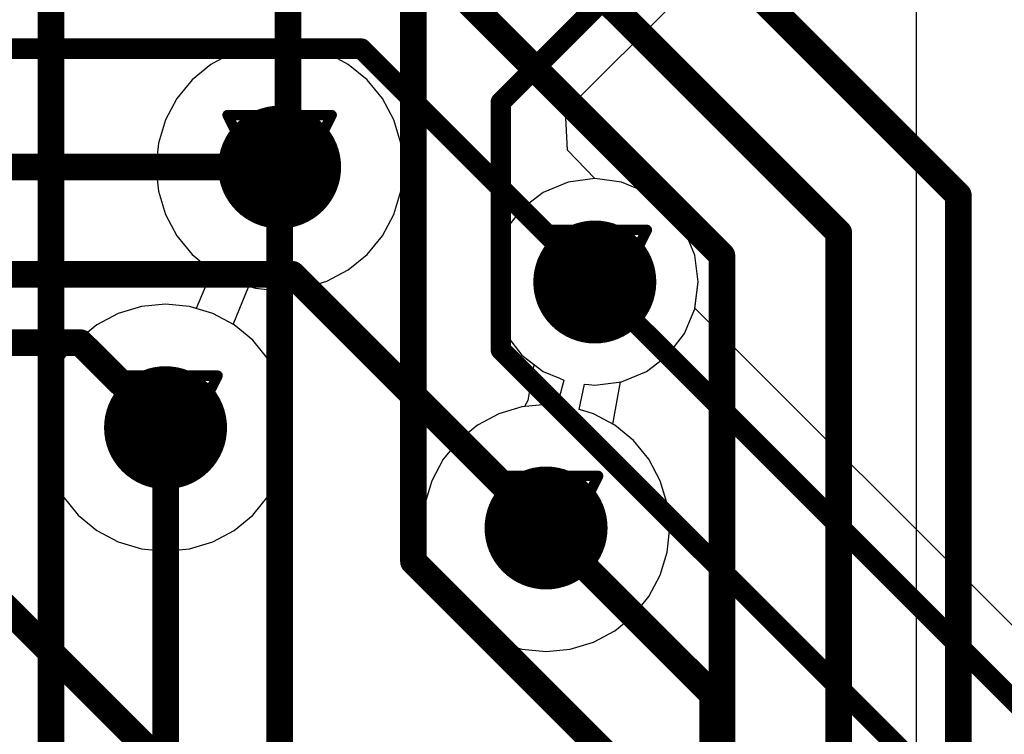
# Model space of a CAD drawing. Header units: millimetres. Extents: x 138 to 555, y 26 to 334.
# Tile 608 of 656: x 361.66 to 366.46, y 216.72 to 220.21. Entities that reach past the tile are written whole.
import ezdxf

# ---------------------------------------------------------------- set-up
doc = ezdxf.new("R2010")
doc.units = ezdxf.units.MM
for name, color, linetype in [('BottomLayer', 5, 'Continuous'), ('DrillDrawing', 1, 'Continuous'), ('MidLayer1', 16, 'Continuous'), ('MidLayer2', 76, 'Continuous'), ('MidLayer3', 90, 'Continuous'), ('MidLayer4', 156, 'Continuous'), ('MultiLayer', 9, 'Continuous'), ('TopLayer', 1, 'Continuous'), ('ViaHoleLayer', 16, 'Continuous')]:
    doc.layers.add(name, color=color, linetype=linetype)

msp = doc.modelspace()

# ---------------------------------------------------------------- linework, layer by layer
at = {"layer": 'BottomLayer'}
for p, q in [((364.3246, 219.7632), (364.9063, 220.3449)), ((364.3341, 219.5723), (364.3246, 219.7632)), ((364.4668, 219.4341), (364.3341, 219.5723)), ((364.5974, 219.417), (364.4668, 219.4341)), ((364.719, 219.3666), (364.5974, 219.417)), ((364.8234, 219.2864), (364.719, 219.3666)), ((364.9036, 219.182), (364.8234, 219.2864)), ((364.954, 219.0603), (364.9036, 219.182)), ((364.9712, 218.9298), (364.954, 219.0603)), ((364.9544, 218.8027), (364.9712, 218.9298)), ((366.9709, 216.7862), (364.9544, 218.8027))]:
    msp.add_line(p, q, dxfattribs=at)
for points, const_width in [([(363.5823, 217.5655), (363.5823, 222.0836)], 0.13), ([(362.9707, 219.5316), (362.9707, 221.7529)], 0.13), ([(364.0087, 219.8078), (364.726, 220.5251)], 0.1), ([(361.8145, 212.2115), (361.8145, 220.3664)], 0.13), ([(364.0087, 218.5988), (364.0087, 219.8078)], 0.1), ([(362.9294, 219.4903), (362.9707, 219.5316)], 0.13), ([(362.9294, 215.7983), (362.9294, 219.4903)], 0.13), ([(364.4668, 218.9298), (366.7907, 216.606)], 0.1), ([(364.0087, 218.5988), (366.3993, 216.2082)], 0.1), ([(362.3731, 212.2906), (362.3731, 218.2188)], 0.13), ([(364.2291, 217.7294), (365.0417, 216.9168)], 0.13), ([(363.5823, 217.5655), (364.6412, 216.5065)], 0.13), ([(365.0417, 211.7247), (365.0417, 216.9168)], 0.13)]:
    msp.add_lwpolyline(points, dxfattribs=dict(at, const_width=const_width))
for points, const_width in [([(363.9837, 219.8078, 1), (364.0337, 219.8078, 1)], 0.05), ([(363.9837, 219.8078, 1), (364.0337, 219.8078, 1)], 0.05), ([(362.7794, 219.4903, 1), (363.0794, 219.4903, 1)], 0.3), ([(362.9382, 219.5316, 1), (363.0032, 219.5316, 1)], 0.065), ([(362.9382, 219.5316, 1), (363.0032, 219.5316, 1)], 0.065), ([(362.8969, 219.4903, 1), (362.9619, 219.4903, 1)], 0.065), ([(362.8969, 219.4903, 1), (362.9619, 219.4903, 1)], 0.065), ([(364.3168, 218.9298, 1), (364.6168, 218.9298, 1)], 0.3), ([(364.4418, 218.9298, 1), (364.4918, 218.9298, 1)], 0.05), ([(363.9837, 218.5988, 1), (364.0337, 218.5988, 1)], 0.05), ([(363.9837, 218.5988, 1), (364.0337, 218.5988, 1)], 0.05), ([(362.2231, 218.2188, 1), (362.5231, 218.2188, 1)], 0.3), ([(362.3406, 218.2188, 1), (362.4056, 218.2188, 1)], 0.065), ([(364.0791, 217.7294, 1), (364.3791, 217.7294, 1)], 0.3), ([(364.1966, 217.7294, 1), (364.2616, 217.7294, 1)], 0.065), ([(363.5498, 217.5655, 1), (363.6148, 217.5655, 1)], 0.065), ([(363.5498, 217.5655, 1), (363.6148, 217.5655, 1)], 0.065), ([(365.0092, 216.9168, 1), (365.0742, 216.9168, 1)], 0.065), ([(365.0092, 216.9168, 1), (365.0742, 216.9168, 1)], 0.065)]:
    msp.add_lwpolyline(points, format="xyb", close=True, dxfattribs=dict(at, const_width=const_width))
at = {"layer": 'DrillDrawing', "const_width": 0.0508}
for points in [[(362.6754, 219.7443), (363.1834, 219.7443)], [(362.6754, 219.7443), (362.9294, 219.2363)], [(362.9294, 219.2363), (363.1834, 219.7443)], [(362.777, 219.6427), (363.0818, 219.6427)], [(362.777, 219.6427), (362.9294, 219.3379)], [(362.9294, 219.3379), (363.0818, 219.6427)], [(364.2128, 219.1838), (364.7208, 219.1838)], [(364.2128, 219.1838), (364.4668, 218.6758)], [(364.4668, 218.6758), (364.7208, 219.1838)], [(364.3144, 219.0822), (364.6192, 219.0822)], [(364.3144, 219.0822), (364.4668, 218.7774)], [(364.4668, 218.7774), (364.6192, 219.0822)], [(362.1191, 218.4728), (362.6271, 218.4728)], [(362.1191, 218.4728), (362.3731, 217.9648)], [(362.3731, 217.9648), (362.6271, 218.4728)], [(362.2207, 218.3712), (362.5255, 218.3712)], [(362.2207, 218.3712), (362.3731, 218.0664)], [(362.3731, 218.0664), (362.5255, 218.3712)], [(363.9751, 217.9834), (364.4831, 217.9834)], [(363.9751, 217.9834), (364.2291, 217.4754)], [(364.2291, 217.4754), (364.4831, 217.9834)], [(364.0767, 217.8818), (364.3815, 217.8818)], [(364.0767, 217.8818), (364.2291, 217.577)], [(364.2291, 217.577), (364.3815, 217.8818)]]:
    msp.add_lwpolyline(points, dxfattribs=at)
at = {"layer": 'DrillDrawing', "const_width": 0.0254}
for points in [[(362.6627, 219.7443, 1), (362.6881, 219.7443, 1)], [(362.6627, 219.7443, 1), (362.6881, 219.7443, 1)], [(363.1707, 219.7443, 1), (363.1961, 219.7443, 1)], [(363.1707, 219.7443, 1), (363.1961, 219.7443, 1)], [(362.7643, 219.6427, 1), (362.7897, 219.6427, 1)], [(362.7643, 219.6427, 1), (362.7897, 219.6427, 1)], [(363.0691, 219.6427, 1), (363.0945, 219.6427, 1)], [(363.0691, 219.6427, 1), (363.0945, 219.6427, 1)], [(362.9167, 219.3379, 1), (362.9421, 219.3379, 1)], [(362.9167, 219.3379, 1), (362.9421, 219.3379, 1)], [(362.9167, 219.2363, 1), (362.9421, 219.2363, 1)], [(362.9167, 219.2363, 1), (362.9421, 219.2363, 1)], [(364.2001, 219.1838, 1), (364.2255, 219.1838, 1)], [(364.2001, 219.1838, 1), (364.2255, 219.1838, 1)], [(364.7081, 219.1838, 1), (364.7335, 219.1838, 1)], [(364.7081, 219.1838, 1), (364.7335, 219.1838, 1)], [(364.3017, 219.0822, 1), (364.3271, 219.0822, 1)], [(364.3017, 219.0822, 1), (364.3271, 219.0822, 1)], [(364.6065, 219.0822, 1), (364.6319, 219.0822, 1)], [(364.6065, 219.0822, 1), (364.6319, 219.0822, 1)], [(364.4541, 218.7774, 1), (364.4795, 218.7774, 1)], [(364.4541, 218.7774, 1), (364.4795, 218.7774, 1)], [(364.4541, 218.6758, 1), (364.4795, 218.6758, 1)], [(364.4541, 218.6758, 1), (364.4795, 218.6758, 1)], [(362.1064, 218.4728, 1), (362.1318, 218.4728, 1)], [(362.1064, 218.4728, 1), (362.1318, 218.4728, 1)], [(362.6144, 218.4728, 1), (362.6398, 218.4728, 1)], [(362.6144, 218.4728, 1), (362.6398, 218.4728, 1)], [(362.208, 218.3712, 1), (362.2334, 218.3712, 1)], [(362.208, 218.3712, 1), (362.2334, 218.3712, 1)], [(362.5128, 218.3712, 1), (362.5382, 218.3712, 1)], [(362.5128, 218.3712, 1), (362.5382, 218.3712, 1)], [(362.3604, 218.0664, 1), (362.3858, 218.0664, 1)], [(362.3604, 218.0664, 1), (362.3858, 218.0664, 1)], [(362.3604, 217.9648, 1), (362.3858, 217.9648, 1)], [(362.3604, 217.9648, 1), (362.3858, 217.9648, 1)], [(363.9624, 217.9834, 1), (363.9878, 217.9834, 1)], [(363.9624, 217.9834, 1), (363.9878, 217.9834, 1)], [(364.4704, 217.9834, 1), (364.4958, 217.9834, 1)], [(364.4704, 217.9834, 1), (364.4958, 217.9834, 1)], [(364.064, 217.8818, 1), (364.0894, 217.8818, 1)], [(364.064, 217.8818, 1), (364.0894, 217.8818, 1)], [(364.3688, 217.8818, 1), (364.3942, 217.8818, 1)], [(364.3688, 217.8818, 1), (364.3942, 217.8818, 1)], [(364.2164, 217.577, 1), (364.2418, 217.577, 1)], [(364.2164, 217.577, 1), (364.2418, 217.577, 1)], [(364.2164, 217.4754, 1), (364.2418, 217.4754, 1)], [(364.2164, 217.4754, 1), (364.2418, 217.4754, 1)]]:
    msp.add_lwpolyline(points, format="xyb", close=True, dxfattribs=at)
at = {"layer": 'MidLayer1'}
for p, q in [((366.0337, 231.1518), (366.0338, 215.551)), ((362.8118, 220.0816), (362.6987, 220.0473)), ((362.9294, 220.0932), (362.8118, 220.0816)), ((363.047, 220.0816), (362.9294, 220.0932)), ((363.1601, 220.0473), (363.047, 220.0816)), ((362.6987, 220.0473), (362.5944, 219.9916)), ((363.2643, 219.9916), (363.1601, 220.0473)), ((362.5944, 219.9916), (362.5031, 219.9166)), ((363.3557, 219.9166), (363.2643, 219.9916)), ((362.5031, 219.9166), (362.4281, 219.8252)), ((363.4307, 219.8252), (363.3557, 219.9166)), ((362.4281, 219.8252), (362.3724, 219.721)), ((363.4864, 219.721), (363.4307, 219.8252)), ((362.3724, 219.721), (362.3381, 219.6079)), ((363.5207, 219.6079), (363.4864, 219.721)), ((362.3381, 219.6079), (362.3265, 219.4903)), ((363.5323, 219.4903), (363.5207, 219.6079)), ((362.3265, 219.4903), (362.3381, 219.3726)), ((363.5207, 219.3726), (363.5323, 219.4903)), ((364.4668, 219.4341), (364.3363, 219.417)), ((364.5974, 219.417), (364.4668, 219.4341)), ((364.3363, 219.417), (364.2147, 219.3666)), ((364.719, 219.3666), (364.5974, 219.417)), ((362.3381, 219.3726), (362.3724, 219.2595)), ((363.4864, 219.2595), (363.5207, 219.3726)), ((364.2147, 219.3666), (364.1102, 219.2864)), ((364.8234, 219.2864), (364.719, 219.3666)), ((364.1102, 219.2864), (364.0301, 219.182)), ((364.9036, 219.182), (364.8234, 219.2864)), ((362.3724, 219.2595), (362.4281, 219.1553)), ((363.4307, 219.1553), (363.4864, 219.2595)), ((362.4281, 219.1553), (362.5031, 219.064)), ((363.3557, 219.064), (363.4307, 219.1553)), ((364.0301, 219.182), (363.9797, 219.0603)), ((364.954, 219.0603), (364.9036, 219.182)), ((362.5031, 219.064), (362.5944, 218.989)), ((363.2643, 218.989), (363.3557, 219.064)), ((363.9797, 219.0603), (363.9625, 218.9298)), ((364.9712, 218.9298), (364.954, 219.0603)), ((362.5944, 218.989), (362.6987, 218.9333)), ((363.1601, 218.9333), (363.2643, 218.989)), ((362.6987, 218.9333), (362.8118, 218.899)), ((363.047, 218.899), (363.1601, 218.9333)), ((363.9625, 218.9298), (363.9797, 218.7993)), ((364.954, 218.7993), (364.9712, 218.9298)), ((362.8118, 218.899), (362.9294, 218.8874)), ((362.9294, 218.8874), (363.047, 218.899)), ((362.2554, 218.8102), (362.1423, 218.7759)), ((362.3731, 218.8217), (362.2554, 218.8102)), ((362.4907, 218.8102), (362.3731, 218.8217)), ((362.6038, 218.7759), (362.4907, 218.8102)), ((362.1423, 218.7759), (362.0381, 218.7201)), ((362.708, 218.7201), (362.6038, 218.7759)), ((363.9797, 218.7993), (364.0301, 218.6777)), ((364.9036, 218.6777), (364.954, 218.7993)), ((362.0381, 218.7201), (361.9468, 218.6452)), ((362.7994, 218.6452), (362.708, 218.7201)), ((364.0301, 218.6777), (364.1102, 218.5732)), ((364.8234, 218.5732), (364.9036, 218.6777)), ((361.9468, 218.6452), (361.8718, 218.5538)), ((362.8744, 218.5538), (362.7994, 218.6452)), ((364.1102, 218.5732), (364.2147, 218.4931)), ((364.719, 218.4931), (364.8234, 218.5732)), ((361.8718, 218.5538), (361.8161, 218.4496)), ((362.9301, 218.4496), (362.8744, 218.5538)), ((364.2147, 218.4931), (364.2941, 218.4602)), ((364.5974, 218.4427), (364.719, 218.4931)), ((361.8161, 218.4496), (361.7818, 218.3365)), ((362.9644, 218.3365), (362.9301, 218.4496)), ((364.3152, 218.4514), (364.284, 218.3269)), ((364.2941, 218.4602), (364.3152, 218.4514)), ((364.3904, 218.3075), (364.4173, 218.432)), ((364.4173, 218.432), (364.4371, 218.4294)), ((364.4371, 218.4294), (364.4668, 218.4255)), ((364.4668, 218.4255), (364.5974, 218.4427)), ((361.7818, 218.3365), (361.7702, 218.2188)), ((362.976, 218.2188), (362.9644, 218.3365)), ((364.2291, 218.3323), (364.1115, 218.3207)), ((364.2673, 218.3285), (364.2291, 218.3323)), ((364.284, 218.3269), (364.2673, 218.3285)), ((363.9984, 218.2864), (363.8942, 218.2307)), ((364.1115, 218.3207), (363.9984, 218.2864)), ((364.4087, 218.3019), (364.3904, 218.3075)), ((364.4598, 218.2864), (364.4087, 218.3019)), ((364.5641, 218.2307), (364.4598, 218.2864)), ((363.8942, 218.2307), (363.8028, 218.1557)), ((364.6554, 218.1557), (364.5641, 218.2307)), ((361.7702, 218.2188), (361.7818, 218.1012)), ((362.9644, 218.1012), (362.976, 218.2188)), ((363.8028, 218.1557), (363.7278, 218.0644)), ((364.7304, 218.0644), (364.6554, 218.1557)), ((361.7818, 218.1012), (361.8161, 217.9881)), ((362.9301, 217.9881), (362.9644, 218.1012)), ((363.7278, 218.0644), (363.6721, 217.9601)), ((364.7861, 217.9601), (364.7304, 218.0644)), ((361.8161, 217.9881), (361.8718, 217.8839)), ((362.8744, 217.8839), (362.9301, 217.9881)), ((363.6721, 217.9601), (363.6378, 217.847)), ((364.8204, 217.847), (364.7861, 217.9601)), ((361.8718, 217.8839), (361.9468, 217.7925)), ((362.7994, 217.7925), (362.8744, 217.8839)), ((363.6378, 217.847), (363.6262, 217.7294)), ((364.832, 217.7294), (364.8204, 217.847)), ((361.9468, 217.7925), (362.0381, 217.7176)), ((362.708, 217.7176), (362.7994, 217.7925)), ((362.0381, 217.7176), (362.1423, 217.6618)), ((362.6038, 217.6618), (362.708, 217.7176)), ((363.6262, 217.7294), (363.6378, 217.6118)), ((364.8204, 217.6118), (364.832, 217.7294)), ((362.1423, 217.6618), (362.2554, 217.6275)), ((362.4907, 217.6275), (362.6038, 217.6618)), ((362.2554, 217.6275), (362.3731, 217.6159)), ((362.3731, 217.6159), (362.4907, 217.6275)), ((363.6378, 217.6118), (363.6721, 217.4987)), ((364.7861, 217.4987), (364.8204, 217.6118)), ((363.6721, 217.4987), (363.7278, 217.3944)), ((364.7304, 217.3944), (364.7861, 217.4987)), ((363.7278, 217.3944), (363.8028, 217.3031)), ((364.6554, 217.3031), (364.7304, 217.3944)), ((363.8028, 217.3031), (363.8942, 217.2281)), ((364.5641, 217.2281), (364.6554, 217.3031)), ((363.8942, 217.2281), (363.9984, 217.1724)), ((364.4598, 217.1724), (364.5641, 217.2281)), ((363.9984, 217.1724), (364.1115, 217.1381)), ((364.3467, 217.1381), (364.4598, 217.1724)), ((364.1115, 217.1381), (364.2291, 217.1265)), ((364.2291, 217.1265), (364.3467, 217.1381))]:
    msp.add_line(p, q, dxfattribs=at)
at = {"layer": 'MidLayer1', "const_width": 0.3}
for points in [[(362.7794, 219.4903, 1), (363.0794, 219.4903, 1)], [(364.3168, 218.9298, 1), (364.6168, 218.9298, 1)], [(362.2231, 218.2188, 1), (362.5231, 218.2188, 1)], [(364.0791, 217.7294, 1), (364.3791, 217.7294, 1)]]:
    msp.add_lwpolyline(points, format="xyb", close=True, dxfattribs=at)
at = {"layer": 'MidLayer2'}
for p, q in [((362.8118, 220.0816), (362.6987, 220.0473)), ((362.9294, 220.0932), (362.8118, 220.0816)), ((363.047, 220.0816), (362.9294, 220.0932)), ((363.1601, 220.0473), (363.047, 220.0816)), ((362.6987, 220.0473), (362.5944, 219.9916)), ((363.2643, 219.9916), (363.1601, 220.0473)), ((362.5944, 219.9916), (362.5031, 219.9166)), ((363.3557, 219.9166), (363.2643, 219.9916)), ((362.5031, 219.9166), (362.4281, 219.8252)), ((363.4307, 219.8252), (363.3557, 219.9166)), ((362.4281, 219.8252), (362.3724, 219.721)), ((363.4864, 219.721), (363.4307, 219.8252)), ((362.3724, 219.721), (362.3381, 219.6079)), ((363.5207, 219.6079), (363.4864, 219.721)), ((362.3381, 219.6079), (362.3265, 219.4903)), ((363.5323, 219.4903), (363.5207, 219.6079)), ((362.3265, 219.4903), (362.3381, 219.3726)), ((363.5207, 219.3726), (363.5323, 219.4903)), ((364.4668, 219.4341), (364.3363, 219.417)), ((364.5974, 219.417), (364.4668, 219.4341)), ((364.3363, 219.417), (364.2147, 219.3666)), ((364.719, 219.3666), (364.5974, 219.417)), ((362.3381, 219.3726), (362.3724, 219.2595)), ((363.4864, 219.2595), (363.5207, 219.3726)), ((364.2147, 219.3666), (364.1102, 219.2864)), ((364.8234, 219.2864), (364.719, 219.3666)), ((364.1102, 219.2864), (364.0301, 219.182)), ((364.9036, 219.182), (364.8234, 219.2864)), ((362.3724, 219.2595), (362.4281, 219.1553)), ((363.4307, 219.1553), (363.4864, 219.2595)), ((362.4281, 219.1553), (362.5031, 219.064)), ((363.3557, 219.064), (363.4307, 219.1553)), ((364.0301, 219.182), (363.9797, 219.0603)), ((364.954, 219.0603), (364.9036, 219.182)), ((362.5031, 219.064), (362.5944, 218.989)), ((363.2643, 218.989), (363.3557, 219.064)), ((363.9797, 219.0603), (363.9625, 218.9298)), ((364.9712, 218.9298), (364.954, 219.0603)), ((362.6, 218.986), (362.5231, 218.8003)), ((362.5944, 218.989), (362.6, 218.986)), ((363.1601, 218.9333), (363.2643, 218.989)), ((362.7025, 218.7231), (362.7794, 218.9088)), ((362.7794, 218.9088), (362.7839, 218.9074)), ((362.7839, 218.9074), (362.8118, 218.899)), ((363.047, 218.899), (363.1601, 218.9333)), ((363.9625, 218.9298), (363.9797, 218.7993)), ((364.954, 218.7993), (364.9712, 218.9298)), ((362.8118, 218.899), (362.9294, 218.8874)), ((362.9294, 218.8874), (363.047, 218.899)), ((362.2554, 218.8102), (362.1423, 218.7759)), ((362.3731, 218.8217), (362.2554, 218.8102)), ((362.4907, 218.8102), (362.3731, 218.8217)), ((362.5186, 218.8017), (362.4907, 218.8102)), ((362.1423, 218.7759), (362.0381, 218.7201)), ((362.5231, 218.8003), (362.5186, 218.8017)), ((363.9797, 218.7993), (364.0301, 218.6777)), ((364.9036, 218.6777), (364.954, 218.7993)), ((362.0381, 218.7201), (361.9468, 218.6452)), ((362.708, 218.7201), (362.7025, 218.7231)), ((362.7994, 218.6452), (362.708, 218.7201)), ((364.0301, 218.6777), (364.1102, 218.5732)), ((364.8234, 218.5732), (364.9036, 218.6777)), ((361.9468, 218.6452), (361.8718, 218.5538)), ((362.8744, 218.5538), (362.7994, 218.6452)), ((364.1102, 218.5732), (364.1699, 218.5274)), ((364.719, 218.4931), (364.8234, 218.5732)), ((361.8718, 218.5538), (361.8161, 218.4496)), ((362.9301, 218.4496), (362.8744, 218.5538)), ((364.1699, 218.5274), (364.1401, 218.3517)), ((364.5974, 218.4427), (364.719, 218.4931)), ((361.8161, 218.4496), (361.7818, 218.3365)), ((362.9644, 218.3365), (362.9301, 218.4496)), ((364.5552, 218.2354), (364.5928, 218.4421)), ((364.5928, 218.4421), (364.5974, 218.4427)), ((361.7818, 218.3365), (361.7702, 218.2188)), ((362.976, 218.2188), (362.9644, 218.3365)), ((364.1401, 218.3517), (364.1244, 218.322)), ((363.9984, 218.2864), (363.8942, 218.2307)), ((364.1115, 218.3207), (363.9984, 218.2864)), ((364.1244, 218.322), (364.1115, 218.3207)), ((363.8942, 218.2307), (363.8028, 218.1557)), ((364.5641, 218.2307), (364.5552, 218.2354)), ((364.6554, 218.1557), (364.5641, 218.2307)), ((361.7702, 218.2188), (361.7818, 218.1012)), ((362.9644, 218.1012), (362.976, 218.2188)), ((363.8028, 218.1557), (363.7278, 218.0644)), ((364.7304, 218.0644), (364.6554, 218.1557)), ((361.7818, 218.1012), (361.8161, 217.9881)), ((362.9301, 217.9881), (362.9644, 218.1012)), ((363.7278, 218.0644), (363.6721, 217.9601)), ((364.7861, 217.9601), (364.7304, 218.0644)), ((361.8161, 217.9881), (361.8718, 217.8839)), ((362.8744, 217.8839), (362.9301, 217.9881)), ((363.6721, 217.9601), (363.6378, 217.847)), ((364.8204, 217.847), (364.7861, 217.9601)), ((361.8718, 217.8839), (361.9468, 217.7925)), ((362.7994, 217.7925), (362.8744, 217.8839)), ((363.6378, 217.847), (363.6262, 217.7294)), ((364.832, 217.7294), (364.8204, 217.847)), ((361.9468, 217.7925), (362.0381, 217.7176)), ((362.708, 217.7176), (362.7994, 217.7925)), ((362.0381, 217.7176), (362.1423, 217.6618)), ((362.6038, 217.6618), (362.708, 217.7176)), ((363.6262, 217.7294), (363.6378, 217.6118)), ((364.8204, 217.6118), (364.832, 217.7294)), ((362.1423, 217.6618), (362.2554, 217.6275)), ((362.4907, 217.6275), (362.6038, 217.6618)), ((362.2554, 217.6275), (362.3731, 217.6159)), ((362.3731, 217.6159), (362.4907, 217.6275)), ((363.6378, 217.6118), (363.6721, 217.4987)), ((364.7861, 217.4987), (364.8204, 217.6118)), ((363.6721, 217.4987), (363.7278, 217.3944)), ((364.7304, 217.3944), (364.7861, 217.4987)), ((363.7278, 217.3944), (363.8028, 217.3031)), ((364.6554, 217.3031), (364.7304, 217.3944)), ((363.8028, 217.3031), (363.8942, 217.2281)), ((364.5641, 217.2281), (364.6554, 217.3031)), ((363.8942, 217.2281), (363.9984, 217.1724)), ((364.4598, 217.1724), (364.5641, 217.2281)), ((363.9984, 217.1724), (364.1115, 217.1381)), ((364.3467, 217.1381), (364.4598, 217.1724)), ((364.1115, 217.1381), (364.2291, 217.1265)), ((364.2291, 217.1265), (364.3467, 217.1381))]:
    msp.add_line(p, q, dxfattribs=at)
at = {"layer": 'MidLayer2', "const_width": 0.3}
for points in [[(362.7794, 219.4903, 1), (363.0794, 219.4903, 1)], [(364.3168, 218.9298, 1), (364.6168, 218.9298, 1)], [(362.2231, 218.2188, 1), (362.5231, 218.2188, 1)], [(364.0791, 217.7294, 1), (364.3791, 217.7294, 1)]]:
    msp.add_lwpolyline(points, format="xyb", close=True, dxfattribs=at)
at = {"layer": 'MidLayer3'}
for p, q in [((362.8118, 220.0816), (362.6987, 220.0473)), ((362.9294, 220.0932), (362.8118, 220.0816)), ((363.047, 220.0816), (362.9294, 220.0932)), ((363.1601, 220.0473), (363.047, 220.0816)), ((362.6987, 220.0473), (362.5944, 219.9916)), ((363.2643, 219.9916), (363.1601, 220.0473)), ((362.5944, 219.9916), (362.5031, 219.9166)), ((363.3557, 219.9166), (363.2643, 219.9916)), ((362.5031, 219.9166), (362.4281, 219.8252)), ((363.4307, 219.8252), (363.3557, 219.9166)), ((362.4281, 219.8252), (362.3724, 219.721)), ((363.4864, 219.721), (363.4307, 219.8252)), ((362.3724, 219.721), (362.3381, 219.6079)), ((363.5207, 219.6079), (363.4864, 219.721)), ((362.3381, 219.6079), (362.3265, 219.4903)), ((363.5323, 219.4903), (363.5207, 219.6079)), ((362.3265, 219.4903), (362.3381, 219.3726)), ((363.5207, 219.3726), (363.5323, 219.4903)), ((364.4668, 219.4341), (364.3363, 219.417)), ((364.5974, 219.417), (364.4668, 219.4341)), ((364.3363, 219.417), (364.2147, 219.3666)), ((364.719, 219.3666), (364.5974, 219.417)), ((362.3381, 219.3726), (362.3724, 219.2595)), ((363.4864, 219.2595), (363.5207, 219.3726)), ((364.2147, 219.3666), (364.1102, 219.2864)), ((364.8234, 219.2864), (364.719, 219.3666)), ((364.1102, 219.2864), (364.0301, 219.182)), ((364.9036, 219.182), (364.8234, 219.2864)), ((362.3724, 219.2595), (362.4281, 219.1553)), ((363.4307, 219.1553), (363.4864, 219.2595)), ((362.4281, 219.1553), (362.5031, 219.064)), ((363.3557, 219.064), (363.4307, 219.1553)), ((364.0301, 219.182), (363.9797, 219.0603)), ((364.954, 219.0603), (364.9036, 219.182)), ((362.5031, 219.064), (362.5944, 218.989)), ((363.2643, 218.989), (363.3557, 219.064)), ((363.9797, 219.0603), (363.9625, 218.9298)), ((364.9712, 218.9298), (364.954, 219.0603)), ((362.5944, 218.989), (362.6987, 218.9333)), ((363.1601, 218.9333), (363.2643, 218.989)), ((362.6987, 218.9333), (362.8118, 218.899)), ((363.047, 218.899), (363.1601, 218.9333)), ((363.9625, 218.9298), (363.9797, 218.7993)), ((364.954, 218.7993), (364.9712, 218.9298)), ((362.8118, 218.899), (362.9294, 218.8874)), ((362.9294, 218.8874), (363.047, 218.899)), ((362.2554, 218.8102), (362.1423, 218.7759)), ((362.3731, 218.8217), (362.2554, 218.8102)), ((362.4907, 218.8102), (362.3731, 218.8217)), ((362.6038, 218.7759), (362.4907, 218.8102)), ((362.1423, 218.7759), (362.0381, 218.7201)), ((362.708, 218.7201), (362.6038, 218.7759)), ((363.9797, 218.7993), (364.0301, 218.6777)), ((364.9036, 218.6777), (364.954, 218.7993)), ((362.0381, 218.7201), (361.9468, 218.6452)), ((362.7994, 218.6452), (362.708, 218.7201)), ((364.0301, 218.6777), (364.1102, 218.5732)), ((364.8234, 218.5732), (364.9036, 218.6777)), ((361.9468, 218.6452), (361.8718, 218.5538)), ((362.8744, 218.5538), (362.7994, 218.6452)), ((364.1102, 218.5732), (364.2147, 218.4931)), ((364.719, 218.4931), (364.8234, 218.5732)), ((361.8718, 218.5538), (361.8161, 218.4496)), ((362.9301, 218.4496), (362.8744, 218.5538)), ((364.2147, 218.4931), (364.2941, 218.4602)), ((364.5974, 218.4427), (364.719, 218.4931)), ((361.8161, 218.4496), (361.7818, 218.3365)), ((362.9644, 218.3365), (362.9301, 218.4496)), ((364.3152, 218.4514), (364.284, 218.3269)), ((364.2941, 218.4602), (364.3152, 218.4514)), ((364.3904, 218.3075), (364.4173, 218.432)), ((364.4173, 218.432), (364.4371, 218.4294)), ((364.4371, 218.4294), (364.4668, 218.4255)), ((364.4668, 218.4255), (364.5974, 218.4427)), ((361.7818, 218.3365), (361.7702, 218.2188)), ((362.976, 218.2188), (362.9644, 218.3365)), ((364.2291, 218.3323), (364.1115, 218.3207)), ((364.2673, 218.3285), (364.2291, 218.3323)), ((364.284, 218.3269), (364.2673, 218.3285)), ((363.9984, 218.2864), (363.8942, 218.2307)), ((364.1115, 218.3207), (363.9984, 218.2864)), ((364.4087, 218.3019), (364.3904, 218.3075)), ((364.4598, 218.2864), (364.4087, 218.3019)), ((364.5641, 218.2307), (364.4598, 218.2864)), ((363.8942, 218.2307), (363.8028, 218.1557)), ((364.6554, 218.1557), (364.5641, 218.2307)), ((361.7702, 218.2188), (361.7818, 218.1012)), ((362.9644, 218.1012), (362.976, 218.2188)), ((363.8028, 218.1557), (363.7278, 218.0644)), ((364.7304, 218.0644), (364.6554, 218.1557)), ((361.7818, 218.1012), (361.8161, 217.9881)), ((362.9301, 217.9881), (362.9644, 218.1012)), ((363.7278, 218.0644), (363.6721, 217.9601)), ((364.7861, 217.9601), (364.7304, 218.0644)), ((361.8161, 217.9881), (361.8718, 217.8839)), ((362.8744, 217.8839), (362.9301, 217.9881)), ((363.6721, 217.9601), (363.6378, 217.847)), ((364.8204, 217.847), (364.7861, 217.9601)), ((361.8718, 217.8839), (361.9468, 217.7925)), ((362.7994, 217.7925), (362.8744, 217.8839)), ((363.6378, 217.847), (363.6262, 217.7294)), ((364.832, 217.7294), (364.8204, 217.847)), ((361.9468, 217.7925), (362.0381, 217.7176)), ((362.708, 217.7176), (362.7994, 217.7925)), ((362.0381, 217.7176), (362.1423, 217.6618)), ((362.6038, 217.6618), (362.708, 217.7176)), ((363.6262, 217.7294), (363.6378, 217.6118)), ((364.8204, 217.6118), (364.832, 217.7294)), ((362.1423, 217.6618), (362.2554, 217.6275)), ((362.4907, 217.6275), (362.6038, 217.6618)), ((362.2554, 217.6275), (362.3731, 217.6159)), ((362.3731, 217.6159), (362.4907, 217.6275)), ((363.6378, 217.6118), (363.6721, 217.4987)), ((364.7861, 217.4987), (364.8204, 217.6118)), ((363.6721, 217.4987), (363.7278, 217.3944)), ((364.7304, 217.3944), (364.7861, 217.4987)), ((363.7278, 217.3944), (363.8028, 217.3031)), ((364.6554, 217.3031), (364.7304, 217.3944)), ((363.8028, 217.3031), (363.8942, 217.2281)), ((364.5641, 217.2281), (364.6554, 217.3031)), ((363.8942, 217.2281), (363.9984, 217.1724)), ((364.4598, 217.1724), (364.5641, 217.2281)), ((363.9984, 217.1724), (364.1115, 217.1381)), ((364.3467, 217.1381), (364.4598, 217.1724)), ((364.1115, 217.1381), (364.2291, 217.1265)), ((364.2291, 217.1265), (364.3467, 217.1381))]:
    msp.add_line(p, q, dxfattribs=at)
at = {"layer": 'MidLayer3', "const_width": 0.3}
for points in [[(362.7794, 219.4903, 1), (363.0794, 219.4903, 1)], [(364.3168, 218.9298, 1), (364.6168, 218.9298, 1)], [(362.2231, 218.2188, 1), (362.5231, 218.2188, 1)], [(364.0791, 217.7294, 1), (364.3791, 217.7294, 1)]]:
    msp.add_lwpolyline(points, format="xyb", close=True, dxfattribs=at)
at = {"layer": 'MidLayer4'}
for p, q in [((362.8118, 220.0816), (362.6987, 220.0473)), ((362.9294, 220.0932), (362.8118, 220.0816)), ((363.047, 220.0816), (362.9294, 220.0932)), ((363.1601, 220.0473), (363.047, 220.0816)), ((362.6987, 220.0473), (362.5944, 219.9916)), ((363.2643, 219.9916), (363.1601, 220.0473)), ((362.5944, 219.9916), (362.5031, 219.9166)), ((363.3557, 219.9166), (363.2643, 219.9916)), ((362.5031, 219.9166), (362.4281, 219.8252)), ((363.4307, 219.8252), (363.3557, 219.9166)), ((362.4281, 219.8252), (362.3724, 219.721)), ((363.4864, 219.721), (363.4307, 219.8252)), ((362.3724, 219.721), (362.3381, 219.6079)), ((363.5207, 219.6079), (363.4864, 219.721)), ((362.3381, 219.6079), (362.3265, 219.4903)), ((363.5323, 219.4903), (363.5207, 219.6079)), ((362.3265, 219.4903), (362.3381, 219.3726)), ((363.5207, 219.3726), (363.5323, 219.4903)), ((364.4668, 219.4341), (364.3363, 219.417)), ((364.5974, 219.417), (364.4668, 219.4341)), ((364.3363, 219.417), (364.2147, 219.3666)), ((364.719, 219.3666), (364.5974, 219.417)), ((362.3381, 219.3726), (362.3724, 219.2595)), ((363.4864, 219.2595), (363.5207, 219.3726)), ((364.2147, 219.3666), (364.1102, 219.2864)), ((364.8234, 219.2864), (364.719, 219.3666)), ((364.1102, 219.2864), (364.0301, 219.182)), ((364.9036, 219.182), (364.8234, 219.2864)), ((362.3724, 219.2595), (362.4281, 219.1553)), ((363.4307, 219.1553), (363.4864, 219.2595)), ((362.4281, 219.1553), (362.5031, 219.064)), ((363.3557, 219.064), (363.4307, 219.1553)), ((364.0301, 219.182), (363.9797, 219.0603)), ((364.954, 219.0603), (364.9036, 219.182)), ((362.5031, 219.064), (362.5944, 218.989)), ((363.2643, 218.989), (363.3557, 219.064)), ((363.9797, 219.0603), (363.9625, 218.9298)), ((364.9712, 218.9298), (364.954, 219.0603)), ((362.5944, 218.989), (362.6987, 218.9333)), ((363.1601, 218.9333), (363.2643, 218.989)), ((362.6987, 218.9333), (362.8118, 218.899)), ((363.047, 218.899), (363.1601, 218.9333)), ((363.9625, 218.9298), (363.9797, 218.7993)), ((364.954, 218.7993), (364.9712, 218.9298)), ((362.8118, 218.899), (362.9294, 218.8874)), ((362.9294, 218.8874), (363.047, 218.899)), ((362.2554, 218.8102), (362.1423, 218.7759)), ((362.3731, 218.8217), (362.2554, 218.8102)), ((362.4907, 218.8102), (362.3731, 218.8217)), ((362.6038, 218.7759), (362.4907, 218.8102)), ((362.1423, 218.7759), (362.0381, 218.7201)), ((362.708, 218.7201), (362.6038, 218.7759)), ((363.9797, 218.7993), (364.0301, 218.6777)), ((364.9036, 218.6777), (364.954, 218.7993)), ((362.0381, 218.7201), (361.9468, 218.6452)), ((362.7994, 218.6452), (362.708, 218.7201)), ((364.0301, 218.6777), (364.1102, 218.5732)), ((364.8234, 218.5732), (364.9036, 218.6777)), ((361.9468, 218.6452), (361.8718, 218.5538)), ((362.8744, 218.5538), (362.7994, 218.6452)), ((364.1102, 218.5732), (364.2147, 218.4931)), ((364.719, 218.4931), (364.8234, 218.5732)), ((361.8718, 218.5538), (361.8161, 218.4496)), ((362.9301, 218.4496), (362.8744, 218.5538)), ((364.2147, 218.4931), (364.2941, 218.4602)), ((364.5974, 218.4427), (364.719, 218.4931)), ((361.8161, 218.4496), (361.7818, 218.3365)), ((362.9644, 218.3365), (362.9301, 218.4496)), ((364.3152, 218.4514), (364.284, 218.3269)), ((364.2941, 218.4602), (364.3152, 218.4514)), ((364.3904, 218.3075), (364.4173, 218.432)), ((364.4173, 218.432), (364.4371, 218.4294)), ((364.4371, 218.4294), (364.4668, 218.4255)), ((364.4668, 218.4255), (364.5974, 218.4427)), ((361.7818, 218.3365), (361.7702, 218.2188)), ((362.976, 218.2188), (362.9644, 218.3365)), ((364.2291, 218.3323), (364.1115, 218.3207)), ((364.2673, 218.3285), (364.2291, 218.3323)), ((364.284, 218.3269), (364.2673, 218.3285)), ((363.9984, 218.2864), (363.8942, 218.2307)), ((364.1115, 218.3207), (363.9984, 218.2864)), ((364.4087, 218.3019), (364.3904, 218.3075)), ((364.4598, 218.2864), (364.4087, 218.3019)), ((364.5641, 218.2307), (364.4598, 218.2864)), ((363.8942, 218.2307), (363.8028, 218.1557)), ((364.6554, 218.1557), (364.5641, 218.2307)), ((361.7702, 218.2188), (361.7818, 218.1012)), ((362.9644, 218.1012), (362.976, 218.2188)), ((363.8028, 218.1557), (363.7278, 218.0644)), ((364.7304, 218.0644), (364.6554, 218.1557)), ((361.7818, 218.1012), (361.8161, 217.9881)), ((362.9301, 217.9881), (362.9644, 218.1012)), ((363.7278, 218.0644), (363.6721, 217.9601)), ((364.7861, 217.9601), (364.7304, 218.0644)), ((361.8161, 217.9881), (361.8718, 217.8839)), ((362.8744, 217.8839), (362.9301, 217.9881)), ((363.6721, 217.9601), (363.6378, 217.847)), ((364.8204, 217.847), (364.7861, 217.9601)), ((361.8718, 217.8839), (361.9468, 217.7925)), ((362.7994, 217.7925), (362.8744, 217.8839)), ((363.6378, 217.847), (363.6262, 217.7294)), ((364.832, 217.7294), (364.8204, 217.847)), ((361.9468, 217.7925), (362.0381, 217.7176)), ((362.708, 217.7176), (362.7994, 217.7925)), ((362.0381, 217.7176), (362.1423, 217.6618)), ((362.6038, 217.6618), (362.708, 217.7176)), ((363.6262, 217.7294), (363.6378, 217.6118)), ((364.8204, 217.6118), (364.832, 217.7294)), ((362.1423, 217.6618), (362.2554, 217.6275)), ((362.4907, 217.6275), (362.6038, 217.6618)), ((362.2554, 217.6275), (362.3731, 217.6159)), ((362.3731, 217.6159), (362.4907, 217.6275)), ((363.6378, 217.6118), (363.6721, 217.4987)), ((364.7861, 217.4987), (364.8204, 217.6118)), ((363.6721, 217.4987), (363.7278, 217.3944)), ((364.7304, 217.3944), (364.7861, 217.4987)), ((363.7278, 217.3944), (363.8028, 217.3031)), ((364.6554, 217.3031), (364.7304, 217.3944)), ((363.8028, 217.3031), (363.8942, 217.2281)), ((364.5641, 217.2281), (364.6554, 217.3031)), ((363.8942, 217.2281), (363.9984, 217.1724)), ((364.4598, 217.1724), (364.5641, 217.2281)), ((363.9984, 217.1724), (364.1115, 217.1381)), ((364.3467, 217.1381), (364.4598, 217.1724)), ((364.1115, 217.1381), (364.2291, 217.1265)), ((364.2291, 217.1265), (364.3467, 217.1381))]:
    msp.add_line(p, q, dxfattribs=at)
at = {"layer": 'MidLayer4', "const_width": 0.3}
for points in [[(362.7794, 219.4903, 1), (363.0794, 219.4903, 1)], [(364.3168, 218.9298, 1), (364.6168, 218.9298, 1)], [(362.2231, 218.2188, 1), (362.5231, 218.2188, 1)], [(364.0791, 217.7294, 1), (364.3791, 217.7294, 1)]]:
    msp.add_lwpolyline(points, format="xyb", close=True, dxfattribs=at)
at = {"layer": 'MultiLayer', "const_width": 0.3}
for points in [[(362.7794, 219.4903, 1), (363.0794, 219.4903, 1)], [(364.3168, 218.9298, 1), (364.6168, 218.9298, 1)], [(362.2231, 218.2188, 1), (362.5231, 218.2188, 1)], [(364.0791, 217.7294, 1), (364.3791, 217.7294, 1)]]:
    msp.add_lwpolyline(points, format="xyb", close=True, dxfattribs=at)
at = {"layer": 'TopLayer'}
for points, const_width in [([(361.5936, 223.9989), (366.2399, 219.3526)], 0.13), ([(363.846, 220.9805), (365.657, 219.1695)], 0.13), ([(363.6343, 220.511), (365.0867, 219.0585)], 0.13), ([(360.9267, 220.0683), (363.3284, 220.0683)], 0.1), ([(363.3284, 220.0683), (364.4668, 218.9298)], 0.1), ([(360.1619, 219.4903), (362.9294, 219.4903)], 0.13), ([(366.2399, 214.4372), (366.2399, 219.3526)], 0.13), ([(365.657, 214.7133), (365.657, 219.1695)], 0.13), ([(365.0867, 215.5886), (365.0867, 219.0585)], 0.13), ([(360.1196, 218.9672), (362.9913, 218.9672)], 0.13), ([(362.9913, 218.9672), (364.2291, 217.7294)], 0.13), ([(359.8661, 218.6336), (361.9583, 218.6336)], 0.13), ([(361.9583, 218.6336), (362.3731, 218.2188)], 0.13), ([(361.5089, 217.4285), (363.0431, 215.8942)], 0.13)]:
    msp.add_lwpolyline(points, dxfattribs=dict(at, const_width=const_width))
for points, const_width in [([(363.3034, 220.0683, 1), (363.3534, 220.0683, 1)], 0.05), ([(363.3034, 220.0683, 1), (363.3534, 220.0683, 1)], 0.05), ([(362.7794, 219.4903, 1), (363.0794, 219.4903, 1)], 0.3), ([(362.8969, 219.4903, 1), (362.9619, 219.4903, 1)], 0.065), ([(366.2074, 219.3526, 1), (366.2724, 219.3526, 1)], 0.065), ([(366.2074, 219.3526, 1), (366.2724, 219.3526, 1)], 0.065), ([(364.3168, 218.9298, 1), (364.6168, 218.9298, 1)], 0.3), ([(365.6245, 219.1695, 1), (365.6895, 219.1695, 1)], 0.065), ([(365.6245, 219.1695, 1), (365.6895, 219.1695, 1)], 0.065), ([(365.0542, 219.0585, 1), (365.1192, 219.0585, 1)], 0.065), ([(365.0542, 219.0585, 1), (365.1192, 219.0585, 1)], 0.065), ([(362.9588, 218.9672, 1), (363.0238, 218.9672, 1)], 0.065), ([(362.9588, 218.9672, 1), (363.0238, 218.9672, 1)], 0.065), ([(364.4418, 218.9298, 1), (364.4918, 218.9298, 1)], 0.05), ([(361.9258, 218.6336, 1), (361.9908, 218.6336, 1)], 0.065), ([(361.9258, 218.6336, 1), (361.9908, 218.6336, 1)], 0.065), ([(362.2231, 218.2188, 1), (362.5231, 218.2188, 1)], 0.3), ([(362.3406, 218.2188, 1), (362.4056, 218.2188, 1)], 0.065), ([(364.0791, 217.7294, 1), (364.3791, 217.7294, 1)], 0.3), ([(364.1966, 217.7294, 1), (364.2616, 217.7294, 1)], 0.065)]:
    msp.add_lwpolyline(points, format="xyb", close=True, dxfattribs=dict(at, const_width=const_width))
at = {"layer": 'ViaHoleLayer', "const_width": 0.15}
for points in [[(362.8544, 219.4903, 1), (363.0044, 219.4903, 1)], [(364.3918, 218.9298, 1), (364.5418, 218.9298, 1)], [(362.2981, 218.2188, 1), (362.4481, 218.2188, 1)], [(364.1541, 217.7294, 1), (364.3041, 217.7294, 1)]]:
    msp.add_lwpolyline(points, format="xyb", close=True, dxfattribs=at)

doc.saveas('drawing.dxf')
